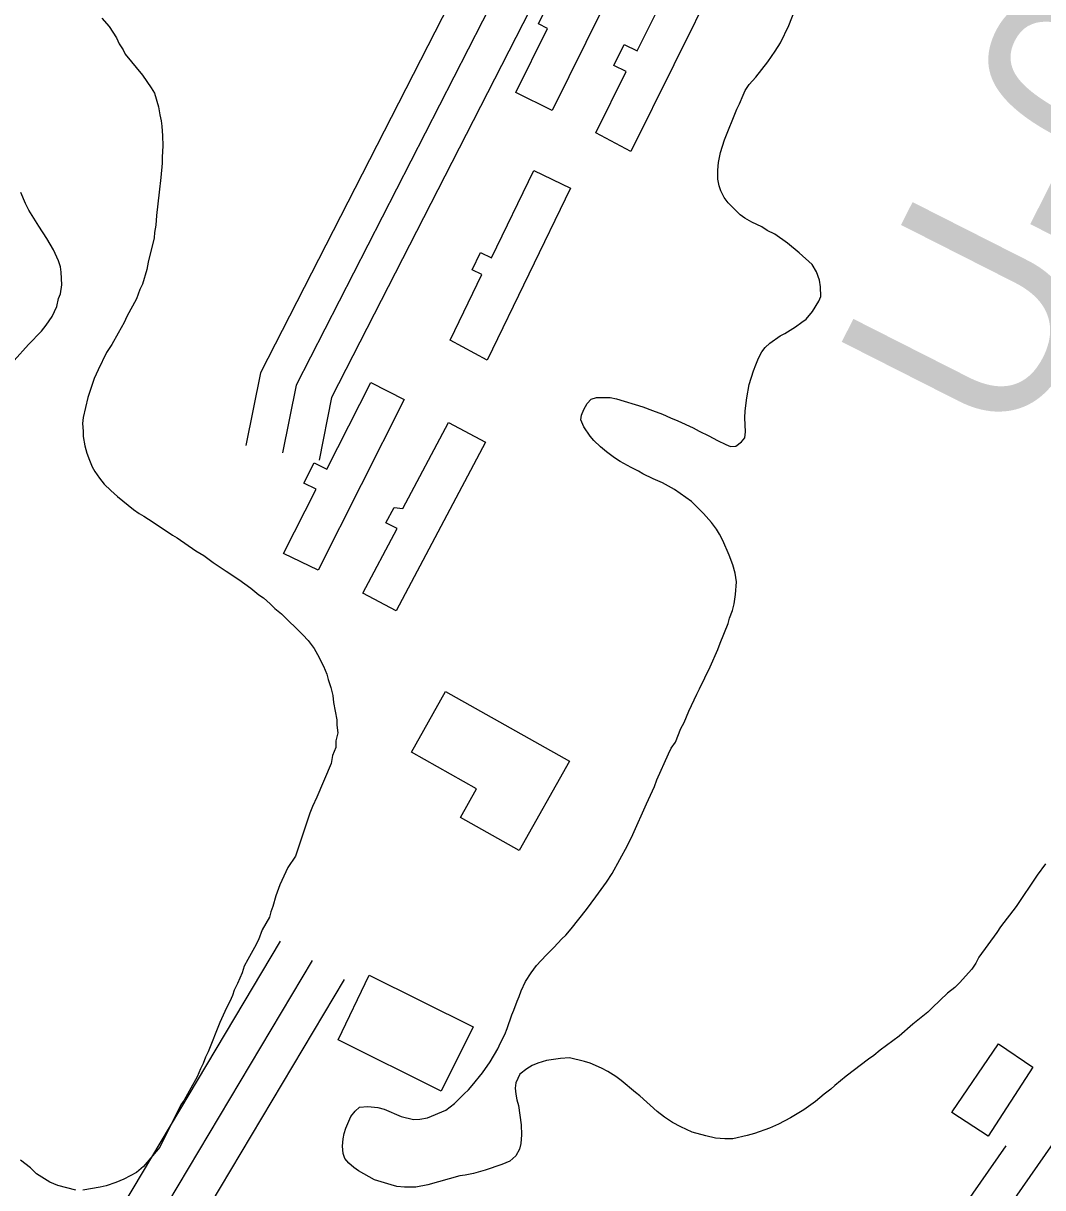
# Model space of a CAD drawing. Extents: x 3887375 to 3925618, y 296674 to 322633.
# Drawn here: x 3895997.1 to 3896407.3, y 307585.7 to 308054.2 of the extents above; entities that cross this region are included whole.
import ezdxf

# ---------------------------------------------------------------- set-up
doc = ezdxf.new("R2010")
doc.units = 0
for name, color, linetype in [('V-BLDG-OTLN', 7, 'Continuous'), ('V-RIVR-EDGE', 7, 'Continuous'), ('V-RIVR-RANG-IDEN', 7, 'Continuous'), ('V-ROAD-CNTR', 7, 'Continuous'), ('V-SITE-VEGE', 7, 'Continuous')]:
    doc.layers.add(name, color=color, linetype=linetype)

msp = doc.modelspace()

# ---------------------------------------------------------------- linework, layer by layer
at = {"layer": 'V-BLDG-OTLN'}
for points in [[(3896243.71, 308087.48), (3896209.89, 308019.11), (3896195.19, 308026.38), (3896207.93, 308052.12), (3896204.31, 308053.91), (3896207.9, 308061.16), (3896212.57, 308058.86), (3896230.66, 308094.18)], [(3896241.48, 308002.65), (3896227.43, 308010.13), (3896239.65, 308034.78), (3896234.73, 308037.23), (3896238.9, 308045.66), (3896244.14, 308043.06), (3896262.15, 308079.38), (3896276.09, 308072.47)], [(3896183.74, 307918.67), (3896168.81, 307926.71), (3896181.59, 307953.07), (3896177.69, 307954.96), (3896181.09, 307961.98), (3896185.5, 307959.84), (3896202.55, 307994.98), (3896217.29, 307987.83)], [(3896115.75, 307834.21), (3896101.83, 307840.83), (3896114.88, 307866.71), (3896109.93, 307869.2), (3896114.06, 307877.38), (3896119.25, 307874.76), (3896136.85, 307909.66), (3896150.36, 307902.84)], [(3896183.02, 307885.7), (3896147.1, 307817.78), (3896133.71, 307824.86), (3896147.48, 307850.88), (3896143.01, 307853.24), (3896146.28, 307859.42), (3896149.85, 307858.95), (3896168.16, 307893.56)], [(3896216.81, 307757.37), (3896196.6, 307721.39), (3896173.01, 307734.65), (3896179.47, 307746.16), (3896153.24, 307760.91), (3896167, 307785.38)], [(3896123.78, 307645.16), (3896136.26, 307671.27), (3896178.09, 307650.43), (3896165.19, 307624.54)], [(3896403.3, 307634.18), (3896385.25, 307606.43), (3896370.65, 307616.01), (3896370.86, 307616.21), (3896389.51, 307643.58)]]:
    msp.add_lwpolyline(points, close=True, dxfattribs=at)
at = {"layer": 'V-RIVR-EDGE'}
msp.add_spline([(3894498.05, 310522.42), (3894530.03, 310496.11), (3894553.78, 310474.69), (3894579.94, 310451.31), (3894614.83, 310419.17), (3894633.24, 310400.67), (3894662.79, 310372.43), (3894685.08, 310353.44), (3894692.35, 310347.11), (3894709.79, 310328.13), (3894746.59, 310285.3), (3894785.84, 310252.18), (3894809.57, 310225.9), (3894830.41, 310205.45), (3894852.71, 310189.85), (3894866.75, 310171.85), (3894915.18, 310120.25), (3894950.06, 310083.74), (3894971.37, 310062.81), (3894999, 310039.43), (3895025.16, 310017.03), (3895052.79, 309992.68), (3895092.99, 309952.27), (3895110.91, 309932.8), (3895141.44, 309903.1), (3895188.91, 309855.88), (3895222.82, 309821.31), (3895255.75, 309784.32), (3895319.22, 309722.49), (3895350.7, 309688.42), (3895358.44, 309676.26), (3895364.73, 309669.44), (3895374.92, 309663.11), (3895388.97, 309650.44), (3895410.77, 309628.05), (3895448.54, 309583.28), (3895480.52, 309554.06), (3895503.76, 309527.78), (3895533.8, 309499.54), (3895577.4, 309454.75), (3895606.95, 309425.54), (3895653.45, 309378.81), (3895685.92, 309349.1), (3895719.83, 309314.54), (3895749.38, 309285.81), (3895790.55, 309242.49), (3895837.06, 309195.75), (3895863.69, 309164.12), (3895900.02, 309127.61), (3895944.1, 309081.37), (3895955.73, 309070.65), (3895974.63, 309054.58), (3896002.25, 309033.14), (3896032.78, 309003.93), (3896062.81, 308972.29), (3896082.67, 308950.39), (3896119.48, 308911.93), (3896139.34, 308892.46), (3896151.96, 308889.51), (3896163.12, 308883.66), (3896167.95, 308873.93), (3896170.35, 308862.27), (3896184.39, 308844.27), (3896211.03, 308816.04), (3896224.12, 308810.18), (3896236.73, 308802.37), (3896249.8, 308786.8), (3896255.61, 308776.59), (3896270.64, 308766.35), (3896280.32, 308753.22), (3896295.82, 308737.15), (3896375.27, 308661.2), (3896425.17, 308610.08), (3896464.41, 308570.65), (3896519.63, 308515.64), (3896548.69, 308483.03), (3896563.22, 308467.45), (3896597.61, 308430.94), (3896635.89, 308396.37), (3896666.41, 308365.7), (3896681.42, 308349.64), (3896712.43, 308320.42), (3896746.34, 308287.31), (3896777.36, 308260.04), (3896801.58, 308235.7), (3896820.47, 308215.26), (3896842.76, 308195.29), (3896851.46, 308181.19), (3896882.46, 308148.57), (3896918.81, 308116.43), (3896962.9, 308074.56), (3896997.76, 308033.19), (3897029.24, 307998.63), (3897042.32, 307985), (3897083.5, 307945.57), (3897107.23, 307918.31), (3897123.21, 307898.85), (3897130, 307898.83), (3897142.13, 307892.97), (3897145.99, 307882.28), (3897149.85, 307874.01), (3897162.93, 307860.38), (3897188.6, 307833.12), (3897229.29, 307788.83), (3897267.56, 307752.31), (3897300.5, 307715.81), (3897334.4, 307680.27), (3897361.53, 307651.07), (3897384.78, 307628.19), (3897411.42, 307598.98), (3897445.81, 307563.45), (3897494.26, 307516.71), (3897543.17, 307462.68), (3897584.83, 307418.38), (3897609.05, 307394.04), (3897646.83, 307355.58), (3897678.81, 307323.94), (3897715.15, 307290.34), (3897751.96, 307253.34), (3897766.97, 307236.31), (3897837.68, 307158.43), (3897886.6, 307104.4), (3897936, 307048.43), (3897965.54, 307015.34), (3898010.59, 306970.06), (3898027.54, 306949.14), (3898044.99, 306935.98), (3898063.87, 306914.08), (3898089.05, 306882.46), (3898117.14, 306854.7), (3898160.23, 306801.18), (3898195.59, 306763.7), (3898235.79, 306719.89), (3898261.46, 306693.6), (3898297.3, 306650.78), (3898332.65, 306612.33), (3898369.94, 306568.04), (3898397.54, 306534.95), (3898422.23, 306505.75), (3898462.9, 306455.14), (3898495.34, 306417.18), (3898521.97, 306382.15), (3898601.37, 306284.34), (3898652.22, 306228.37), (3898693.37, 306177.28), (3898729.68, 306130.57), (3898777.13, 306074.12), (3898825.55, 306014.26), (3898848.79, 305986.04), (3898903.98, 305917.43), (3898957.25, 305854.65), (3898984.35, 305818.16), (3899049.73, 305744.67), (3899107.84, 305679.45), (3899129.14, 305651.72), (3899142.69, 305630.31), (3899156.24, 305611.83), (3899175.12, 305587.98), (3899224.03, 305529.59), (3899255.99, 305493.57), (3899288.9, 305449.3), (3899312.61, 305415.24), (3899375.55, 305336.9), (3899410.9, 305296.02), (3899442.85, 305252.24), (3899470.43, 305211.86), (3899531.42, 305133.52), (3899579.35, 305071.24), (3899616.14, 305025.99), (3899647.13, 304986.09), (3899690.7, 304931.1), (3899729.41, 304876.62), (3899753.62, 304846.93), (3899770.56, 304821.64), (3899817.5, 304755.48), (3899845.56, 304713.16), (3899868.3, 304677.16), (3899889.6, 304650.4), (3899911.39, 304623.64), (3899955.44, 304569.14), (3899987.39, 304526.81), (3900012.56, 304494.21), (3900025.63, 304476.21), (3900037.24, 304456.75), (3900061.94, 304431.93), (3900070.67, 304424.13), (3900074.53, 304414.41), (3900074.99, 304404.21), (3900073.03, 304397.9), (3900071.55, 304388.68), (3900071.54, 304383.82), (3900075.9, 304378.96), (3900087.05, 304374.07), (3900096.26, 304367.74), (3900108.39, 304362.37), (3900117.11, 304353.6), (3900140.84, 304326.35), (3900165.54, 304299.09), (3900226.07, 304227.55), (3900277.87, 304164.29), (3900319.98, 304105.91), (3900352.41, 304062.61), (3900384.36, 304023.2), (3900411.47, 303988.16), (3900438.1, 303954.1), (3900462.8, 303926.85), (3900556.24, 303812.49), (3900597.89, 303762.85), (3900633.71, 303716.63), (3900652.59, 303691.33), (3900701.96, 303626.62), (3900774.57, 303530.77), (3900849.12, 303437.34), (3900903.35, 303371.16), (3900928.05, 303343.42), (3900948.87, 303317.63), (3901001.17, 303258.26), (3901038.95, 303216.88), (3901074.78, 303173.09), (3901092.2, 303147.31), (3901171.6, 303050.47), (3901205, 303008.62), (3901238.41, 302968.23), (3901274.74, 302927.83), (3901303.3, 302893.77), (3901343.98, 302847.53), (3901366.73, 302816.4), (3901404.5, 302770.17), (3901454.38, 302715.17), (3901507.18, 302659.19), (3901551.73, 302608.09), (3901584.66, 302570.61), (3901650.02, 302491.29), (3901680.99, 302443.62), (3901717.76, 302388.17), (3901785.52, 302298.16), (3901789.55, 302293.3)], degree=3, dxfattribs=at)
at = {"layer": 'V-ROAD-CNTR'}
for points in [[(3896346.94, 308410.77), (3896092.52, 307913.62), (3896086.68, 307884.27)], [(3896362.84, 308394.72), (3896337.5, 308359.39), (3896106.82, 307908.65), (3896101.4, 307881.34)], [(3896369.16, 308388.34), (3896121.13, 307903.68), (3896116.11, 307878.42)], [(3896195.28, 307311.4), (3896243.32, 307363.74), (3896269.25, 307399.53), (3896469.1, 307686.18), (3896638.95, 307932.3), (3896685.99, 307998.21), (3896718.77, 308040.29)], [(3896000.78, 307517.42), (3896100.61, 307684.87)], [(3896013.66, 307509.74), (3896113.49, 307677.19)], [(3896026.54, 307502.06), (3896126.37, 307669.51)], [(3896321.18, 307500.25), (3896392.56, 307602.62)]]:
    msp.add_lwpolyline(points, dxfattribs=at)
at = {"layer": 'V-SITE-VEGE'}
for points in [[(3896287.39, 307895.41), (3896287.5, 307898.2), (3896288.26, 307903.52), (3896289.16, 307908.84), (3896290.85, 307914.31), (3896291.77, 307916.84), (3896292.94, 307919.5), (3896294.25, 307922.04), (3896295.58, 307923.78), (3896297.42, 307925.52), (3896301.66, 307928.47), (3896303.51, 307929.41), (3896307.75, 307932.1), (3896310.27, 307933.98), (3896312.12, 307935.18), (3896314.62, 307938.26), (3896317.12, 307942.4), (3896318.04, 307944.26), (3896317.88, 307948.12), (3896317.47, 307950.77), (3896316.25, 307954.22), (3896314.5, 307957.13), (3896309.29, 307961.89), (3896304.61, 307965.71), (3896299.53, 307969.4), (3896296.33, 307970.84), (3896294.2, 307972.29), (3896290.19, 307974.12), (3896287.39, 307975.83), (3896285.52, 307977.15), (3896280.71, 307981.91), (3896279.1, 307984.16), (3896277.75, 307986.81), (3896277.07, 307988.8), (3896276.52, 307991.45), (3896276.5, 307995.04), (3896276.74, 307998.23), (3896277.65, 308002.23), (3896279.21, 308007.29), (3896284.18, 308019.68), (3896285.23, 308021.82), (3896286.67, 308025.28), (3896287.59, 308027.15), (3896289.17, 308029.55), (3896291.81, 308032.5), (3896296.69, 308038.65), (3896299.58, 308042.92), (3896301.69, 308046.26), (3896305.1, 308053.32), (3896307.45, 308059.45)], [(3896028.63, 308056.28), (3896031.58, 308052.85), (3896034.53, 308048.34), (3896035.61, 308045.96), (3896037.22, 308043.57), (3896038.03, 308041.72), (3896045, 308033.25), (3896048.49, 308028.23), (3896049.83, 308026.11), (3896051.47, 308020.53), (3896052.02, 308017.35), (3896052.57, 308014.96), (3896052.84, 308012.83), (3896053.14, 308008.84), (3896053.16, 308004.86), (3896052.93, 308000.34), (3896052.94, 307997.95), (3896052.45, 307992.09), (3896051.69, 307986.23), (3896050.69, 307976.92), (3896050.45, 307972.93), (3896049.93, 307970), (3896049.68, 307967.87), (3896047.35, 307958.02), (3896046.84, 307955.09), (3896045.02, 307949.23), (3896043.97, 307947.1), (3896042.66, 307943.36), (3896038.72, 307936.16), (3896037.67, 307933.76), (3896035.31, 307929.49), (3896032.68, 307924.95), (3896030.57, 307921.75), (3896027.16, 307914.81), (3896025.59, 307911.34), (3896022.98, 307903.61)], [(3895993.36, 307918.58), (3895999.17, 307925), (3896004.46, 307930.35), (3896006.3, 307932.76), (3896008.67, 307936.23), (3896010.51, 307940.23), (3896011.28, 307943.42), (3896012.07, 307945.29), (3896012.58, 307949.02), (3896012.28, 307954.07), (3896012, 307956.19), (3896011.19, 307958.58), (3896009.29, 307963.09), (3896006.6, 307967.59), (3896003.38, 307972.62), (3895999.35, 307978.98), (3895998.01, 307981.63), (3895996.12, 307986.14)], [(3896022.98, 307903.61), (3896021.17, 307895.62), (3896020.92, 307893.23), (3896021.21, 307890.04), (3896021.22, 307887.91), (3896021.78, 307884.2), (3896022.59, 307881.28), (3896023.68, 307878.36), (3896024.76, 307875.71), (3896025.83, 307873.85), (3896027.71, 307871.2), (3896029.59, 307868.82), (3896032.27, 307866.18), (3896034.94, 307863.81), (3896039.22, 307860.38), (3896041.36, 307858.53), (3896043.76, 307856.95), (3896045.63, 307855.9), (3896049.37, 307853.53), (3896057.11, 307848.26), (3896058.98, 307847.21), (3896066.46, 307841.94), (3896069.66, 307840.1), (3896073.41, 307837.2), (3896078.74, 307833.78), (3896083.82, 307830.36), (3896088.63, 307826.93), (3896091.84, 307824.29), (3896093.71, 307822.98), (3896096.38, 307820.6), (3896098.25, 307818.75), (3896100.93, 307816.64), (3896109.49, 307808.19), (3896111.64, 307805.81), (3896114.05, 307802.63), (3896115.39, 307800.25), (3896117.82, 307795.48), (3896119.17, 307792.3), (3896119.71, 307790.17), (3896120.8, 307786.99), (3896121.62, 307783.8), (3896121.9, 307780.88), (3896123.28, 307773.98), (3896123.29, 307771.85), (3896123.58, 307768.66), (3896122.8, 307765.46), (3896122.82, 307762.8), (3896121.51, 307759.6), (3896121, 307756.41), (3896115.24, 307742.81), (3896113.4, 307739.08), (3896112.35, 307736.41), (3896106.62, 307719.09)], [(3896142.31, 307617.28), (3896149.1, 307614.4), (3896154.03, 307613.1), (3896156.56, 307613.25), (3896159.74, 307613.8), (3896167.03, 307616.91), (3896170.61, 307619.59), (3896174.44, 307623.47), (3896176.15, 307625.08), (3896177.74, 307626.82), (3896181.83, 307631.9), (3896184.99, 307636.3), (3896188.01, 307641.64), (3896189.06, 307644.04), (3896190.77, 307647.37), (3896191.81, 307649.77), (3896193.64, 307655.24), (3896194.42, 307657.1), (3896195.73, 307660.7), (3896196.65, 307662.7), (3896197.43, 307664.97), (3896199.13, 307668.7), (3896201.37, 307672.17), (3896203.61, 307675.11), (3896207.44, 307679.26), (3896210.61, 307682.33), (3896213.78, 307685.81), (3896215.36, 307687.28), (3896217.47, 307689.82), (3896223.67, 307697.71), (3896227.49, 307702.79), (3896231.71, 307708.66), (3896233.95, 307712.13), (3896240.12, 307723.34), (3896242.35, 307727.88), (3896247.85, 307740.14), (3896251, 307747.08), (3896252.04, 307749.87), (3896256.63, 307760.27), (3896257.81, 307762.54), (3896259.52, 307764.94), (3896261.61, 307770.41), (3896262.93, 307772.94), (3896264.89, 307777.48), (3896268.04, 307784.28), (3896269.22, 307786.41), (3896273.42, 307795.34), (3896276.56, 307802.28), (3896277.48, 307804.81), (3896280.75, 307812.67), (3896281.27, 307814.8), (3896282.44, 307818), (3896283.09, 307820.67), (3896283.59, 307824.39), (3896284.09, 307829.45), (3896283.54, 307832.9), (3896282.59, 307836.35), (3896281.1, 307840.2), (3896278.53, 307846.16), (3896277.19, 307848.68), (3896275.98, 307850.66), (3896273.97, 307853.31), (3896270.75, 307857.01), (3896265.94, 307861.77), (3896259.12, 307866.64), (3896254.32, 307869.27), (3896250.46, 307870.97), (3896246.32, 307872.94), (3896244.59, 307873.99), (3896241.65, 307875.43), (3896237.25, 307877.93), (3896234.98, 307879.38), (3896231.77, 307881.75), (3896229.37, 307883.73), (3896226.69, 307886.37), (3896225.22, 307888.09), (3896222.67, 307891.79), (3896221.45, 307894.58), (3896221.71, 307896.57), (3896222.62, 307898.84), (3896223.93, 307901.24), (3896225.52, 307902.98), (3896227.77, 307903.66), (3896233.22, 307903.69), (3896235.75, 307903.05), (3896246.41, 307899.92), (3896250.27, 307898.35), (3896254.27, 307896.92), (3896257.47, 307895.48), (3896260.41, 307894.3), (3896266.67, 307891.42), (3896269.07, 307890.1), (3896272.94, 307888.27), (3896276.41, 307886.29), (3896279.74, 307884.72), (3896281.61, 307883.94), (3896283.74, 307884.08), (3896286.12, 307885.83), (3896287.44, 307887.43), (3896287.69, 307889.83), (3896287.39, 307895.41)], [(3896106.62, 307719.09), (3896103.45, 307714.55), (3896100.31, 307707.61), (3896098.74, 307703.08), (3896097.44, 307698.82), (3896096.66, 307696.69), (3896096.14, 307694.56), (3896093.25, 307689.48), (3896091.68, 307685.49), (3896090.1, 307682.29), (3896087.48, 307677.48), (3896085.9, 307674.81), (3896085.12, 307672.15), (3896083.29, 307667.88), (3896081.98, 307665.21), (3896081.19, 307663.08), (3896080.14, 307660.68), (3896078.83, 307658.02), (3896076.21, 307652.15), (3896071.5, 307640.42), (3896070.45, 307638.28), (3896069.4, 307635.62), (3896068.35, 307633.48), (3896067.04, 307630.28), (3896064.42, 307625.74), (3896061.79, 307620.94), (3896060.47, 307619.07), (3896052.07, 307602), (3896045.48, 307594.24), (3896042.57, 307591.83), (3896037.53, 307589.14), (3896034.35, 307587.79), (3896030.37, 307586.44), (3896027.98, 307585.89), (3896021.08, 307584.78)], [(3896408.34, 307716.06), (3896405.04, 307711.52), (3896396.62, 307698.84), (3896390.29, 307690.69), (3896388.84, 307688.42), (3896381.6, 307678.4), (3896380.28, 307676), (3896378.7, 307673.6), (3896373.82, 307668.11), (3896371.84, 307666.24), (3896368.93, 307663.96), (3896362.85, 307658.2), (3896361, 307656.33), (3896355.05, 307651.51), (3896349.5, 307646.68), (3896341.83, 307641.05), (3896339.31, 307638.91), (3896337.2, 307637.43), (3896328.2, 307630.59), (3896323.57, 307626.84), (3896321.99, 307625.37), (3896319.34, 307623.35), (3896315.77, 307620.41), (3896311.14, 307617.05), (3896305.71, 307613.83), (3896300.94, 307611.27), (3896297.36, 307609.65), (3896291.26, 307607.48), (3896288.34, 307606.67), (3896282.63, 307605.43), (3896279.31, 307605.41), (3896275.59, 307605.65), (3896271.72, 307606.56), (3896266.26, 307608.12), (3896261.6, 307610.22), (3896258.26, 307611.92), (3896255.06, 307614.16), (3896252.12, 307616.4), (3896245.16, 307622.74), (3896243.43, 307624.06), (3896237.68, 307628.8), (3896235.54, 307630.39), (3896232.21, 307632.49), (3896229.67, 307633.8), (3896225.14, 307635.77), (3896222.87, 307636.55), (3896216.88, 307637.97), (3896213.29, 307637.68), (3896207.58, 307636.85), (3896204.13, 307635.76), (3896201.88, 307634.82), (3896199.63, 307633.6), (3896196.85, 307631.33), (3896195.28, 307627.86), (3896195.03, 307625.73), (3896195.31, 307623.34), (3896195.72, 307621.08), (3896196.27, 307618.83), (3896197.38, 307610.99), (3896197.54, 307607.01), (3896197.3, 307603.55), (3896196.78, 307601.28), (3896195.21, 307598.48), (3896192.83, 307596.34), (3896189.65, 307594.99), (3896182.88, 307592.82), (3896178.23, 307591.46), (3896174.92, 307590.77), (3896172.66, 307590.49), (3896159.79, 307586.82), (3896155.01, 307585.99), (3896150.49, 307585.96), (3896147.43, 307586.2), (3896145.03, 307586.85), (3896138.37, 307588.94), (3896131.96, 307592.48), (3896130.1, 307593.8), (3896128.09, 307595.65), (3896126.48, 307597.5), (3896125.8, 307599.49), (3896125.52, 307602.41), (3896125.77, 307605.34), (3896126.15, 307607.47), (3896126.8, 307609.73), (3896128.9, 307614.4), (3896130.61, 307616.54), (3896132.33, 307618.14), (3896135.65, 307618.43), (3896139.78, 307617.93), (3896142.31, 307617.28)], [(3896018.15, 307584.76), (3896010.96, 307586.57), (3896007.76, 307587.88), (3896002.42, 307591.3), (3896000.01, 307593.68), (3895996, 307596.85)]]:
    msp.add_lwpolyline(points, dxfattribs=at)

# ---------------------------------------------------------------- texts
at = {"layer": 'V-RIVR-RANG-IDEN'}
msp.add_text('U-060', height=83, rotation=63.1246, dxfattribs=at).set_placement((3896396.56, 307880.87))

doc.saveas('drawing.dxf')
